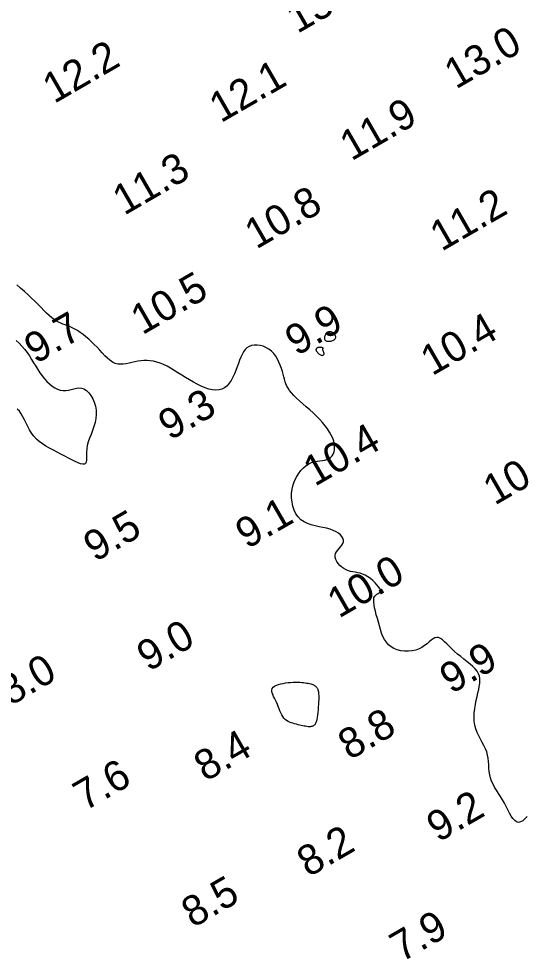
# Model space of a CAD drawing. Extents: x 3024098 to 3056816, y 418252 to 509144.
# Drawn here: x 3039034 to 3039118.2, y 418794.5 to 418950.5 of the extents above; entities that cross this region are included whole.
import ezdxf

# ---------------------------------------------------------------- set-up
doc = ezdxf.new("R2010")
doc.units = 0
doc.layers.add('V-CHAN-CONT-EL10', color=7, linetype='Continuous')
doc.layers.add('V-TOPO-SOUN-0911', color=7, linetype='Continuous')

msp = doc.modelspace()

# ---------------------------------------------------------------- linework, layer by layer
at = {"layer": 'V-CHAN-CONT-EL10'}
for points in [[(3039118.3, 418818.21), (3039117.94, 418817.81), (3039117.58, 418817.5), (3039117.22, 418817.3), (3039116.88, 418817.23), (3039116.55, 418817.31), (3039116.25, 418817.53), (3039115.96, 418817.85), (3039115.68, 418818.27), (3039115.41, 418818.76), (3039115.12, 418819.29), (3039114.83, 418819.85), (3039114.53, 418820.41), (3039114.21, 418820.96), (3039113.87, 418821.5), (3039113.54, 418822.02), (3039113.22, 418822.54), (3039112.92, 418823.05), (3039112.65, 418823.57), (3039112.41, 418824.08), (3039112.23, 418824.6), (3039112.11, 418825.13), (3039112.03, 418825.67), (3039111.98, 418826.21), (3039111.94, 418826.76), (3039111.9, 418827.3), (3039111.84, 418827.85), (3039111.75, 418828.38), (3039111.6, 418828.92), (3039111.4, 418829.44), (3039111.15, 418829.96), (3039110.86, 418830.48), (3039110.57, 418831.01), (3039110.28, 418831.56), (3039110.01, 418832.12), (3039109.79, 418832.72), (3039109.62, 418833.34), (3039109.53, 418834), (3039109.51, 418834.69), (3039109.54, 418835.39), (3039109.62, 418836.09), (3039109.73, 418836.79), (3039109.86, 418837.47), (3039110, 418838.11), (3039110.15, 418838.72), (3039110.28, 418839.27), (3039110.38, 418839.78), (3039110.46, 418840.25), (3039110.49, 418840.68), (3039110.47, 418841.1), (3039110.39, 418841.49), (3039110.24, 418841.88), (3039110.01, 418842.27), (3039109.69, 418842.66), (3039109.29, 418843.06), (3039108.84, 418843.46), (3039108.35, 418843.87), (3039107.82, 418844.29), (3039107.29, 418844.71), (3039106.77, 418845.13), (3039106.27, 418845.56), (3039105.81, 418846), (3039105.38, 418846.42), (3039104.99, 418846.82), (3039104.62, 418847.18), (3039104.27, 418847.48), (3039103.94, 418847.71), (3039103.63, 418847.86), (3039103.32, 418847.9), (3039103.02, 418847.83), (3039102.72, 418847.67), (3039102.4, 418847.44), (3039102.07, 418847.16), (3039101.7, 418846.85), (3039101.31, 418846.54), (3039100.86, 418846.24), (3039100.37, 418845.99), (3039099.82, 418845.8), (3039099.23, 418845.67), (3039098.61, 418845.6), (3039097.98, 418845.61), (3039097.37, 418845.68), (3039096.77, 418845.82), (3039096.22, 418846.03), (3039095.73, 418846.31), (3039095.31, 418846.66), (3039094.95, 418847.08), (3039094.65, 418847.55), (3039094.39, 418848.06), (3039094.17, 418848.62), (3039093.98, 418849.2), (3039093.8, 418849.8), (3039093.63, 418850.41), (3039093.46, 418851.03), (3039093.29, 418851.63), (3039093.14, 418852.22), (3039093.01, 418852.78), (3039092.91, 418853.29), (3039092.86, 418853.75), (3039092.85, 418854.16), (3039092.9, 418854.48), (3039093.02, 418854.73), (3039093.19, 418854.92), (3039093.38, 418855.06), (3039093.57, 418855.17), (3039093.75, 418855.28), (3039093.88, 418855.39), (3039093.96, 418855.53), (3039093.96, 418855.73), (3039093.85, 418855.98), (3039093.67, 418856.28), (3039093.4, 418856.61), (3039093.08, 418856.96), (3039092.7, 418857.31), (3039092.3, 418857.65), (3039091.87, 418857.95), (3039091.44, 418858.2), (3039091.02, 418858.39), (3039090.61, 418858.52), (3039090.2, 418858.62), (3039089.8, 418858.7), (3039089.41, 418858.77), (3039089.03, 418858.85), (3039088.65, 418858.96), (3039088.28, 418859.11), (3039087.91, 418859.31), (3039087.56, 418859.56), (3039087.24, 418859.84), (3039086.96, 418860.15), (3039086.73, 418860.48), (3039086.56, 418860.82), (3039086.46, 418861.16), (3039086.46, 418861.49), (3039086.54, 418861.8), (3039086.7, 418862.1), (3039086.9, 418862.38), (3039087.13, 418862.66), (3039087.37, 418862.93), (3039087.58, 418863.2), (3039087.74, 418863.47), (3039087.83, 418863.75), (3039087.84, 418864.04), (3039087.75, 418864.33), (3039087.58, 418864.62), (3039087.33, 418864.91), (3039087, 418865.17), (3039086.61, 418865.42), (3039086.15, 418865.64), (3039085.62, 418865.83), (3039085.04, 418865.99), (3039084.42, 418866.12), (3039083.78, 418866.25), (3039083.13, 418866.39), (3039082.49, 418866.56), (3039081.87, 418866.77), (3039081.3, 418867.05), (3039080.78, 418867.41), (3039080.33, 418867.86), (3039079.96, 418868.4), (3039079.66, 418869), (3039079.44, 418869.65), (3039079.3, 418870.34), (3039079.23, 418871.05), (3039079.24, 418871.78), (3039079.33, 418872.49), (3039079.5, 418873.18), (3039079.73, 418873.84), (3039080.03, 418874.46), (3039080.38, 418875.04), (3039080.77, 418875.55), (3039081.19, 418876.01), (3039081.64, 418876.39), (3039082.1, 418876.69), (3039082.56, 418876.9), (3039083.02, 418877.04), (3039083.48, 418877.14), (3039083.92, 418877.2), (3039084.34, 418877.25), (3039084.74, 418877.31), (3039085.1, 418877.4), (3039085.43, 418877.53), (3039085.71, 418877.73), (3039085.95, 418877.99), (3039086.14, 418878.3), (3039086.27, 418878.66), (3039086.35, 418879.06), (3039086.37, 418879.5), (3039086.33, 418879.96), (3039086.23, 418880.44), (3039086.06, 418880.93), (3039085.82, 418881.44), (3039085.53, 418881.95), (3039085.19, 418882.48), (3039084.79, 418883), (3039084.35, 418883.53), (3039083.87, 418884.06), (3039083.35, 418884.59), (3039082.8, 418885.11), (3039082.23, 418885.62), (3039081.65, 418886.13), (3039081.09, 418886.63), (3039080.55, 418887.11), (3039080.04, 418887.57), (3039079.59, 418888.01), (3039079.2, 418888.43), (3039078.89, 418888.82), (3039078.64, 418889.2), (3039078.44, 418889.57), (3039078.29, 418889.93), (3039078.16, 418890.3), (3039078.05, 418890.69), (3039077.95, 418891.1), (3039077.84, 418891.53), (3039077.7, 418892.01), (3039077.54, 418892.51), (3039077.36, 418893.02), (3039077.14, 418893.53), (3039076.89, 418894.04), (3039076.59, 418894.52), (3039076.26, 418894.96), (3039075.88, 418895.35), (3039075.45, 418895.69), (3039074.98, 418895.97), (3039074.5, 418896.17), (3039074, 418896.31), (3039073.5, 418896.38), (3039073.02, 418896.38), (3039072.58, 418896.3), (3039072.17, 418896.15), (3039071.82, 418895.91), (3039071.52, 418895.61), (3039071.25, 418895.24), (3039071.02, 418894.82), (3039070.81, 418894.35), (3039070.6, 418893.84), (3039070.4, 418893.3), (3039070.2, 418892.74), (3039069.98, 418892.16), (3039069.75, 418891.59), (3039069.48, 418891.03), (3039069.19, 418890.51), (3039068.88, 418890.03), (3039068.52, 418889.62), (3039068.12, 418889.28), (3039067.68, 418889.05), (3039067.19, 418888.92), (3039066.65, 418888.89), (3039066.08, 418888.94), (3039065.49, 418889.08), (3039064.87, 418889.29), (3039064.23, 418889.55), (3039063.58, 418889.87), (3039062.93, 418890.22), (3039062.28, 418890.59), (3039061.64, 418890.98), (3039061.01, 418891.38), (3039060.38, 418891.78), (3039059.76, 418892.16), (3039059.15, 418892.52), (3039058.56, 418892.85), (3039057.98, 418893.13), (3039057.41, 418893.36), (3039056.85, 418893.54), (3039056.31, 418893.68), (3039055.77, 418893.77), (3039055.25, 418893.81), (3039054.74, 418893.82), (3039054.23, 418893.78), (3039053.73, 418893.71), (3039053.23, 418893.61), (3039052.74, 418893.49), (3039052.26, 418893.38), (3039051.78, 418893.28), (3039051.31, 418893.2), (3039050.85, 418893.18), (3039050.39, 418893.22), (3039049.95, 418893.34), (3039049.51, 418893.55), (3039049.08, 418893.84), (3039048.66, 418894.2), (3039048.24, 418894.61), (3039047.81, 418895.06), (3039047.39, 418895.53), (3039046.95, 418896.01), (3039046.5, 418896.48), (3039046.04, 418896.93), (3039045.57, 418897.35), (3039045.1, 418897.75), (3039044.63, 418898.12), (3039044.16, 418898.46), (3039043.7, 418898.76), (3039043.26, 418899.02), (3039042.83, 418899.25), (3039042.42, 418899.43), (3039042.04, 418899.58), (3039041.66, 418899.72), (3039041.29, 418899.85), (3039040.93, 418899.99), (3039040.57, 418900.16), (3039040.2, 418900.36), (3039039.82, 418900.6), (3039039.43, 418900.91), (3039039.02, 418901.27), (3039038.59, 418901.68), (3039038.14, 418902.12), (3039037.66, 418902.6), (3039037.17, 418903.11), (3039036.64, 418903.63), (3039036.09, 418904.17), (3039035.5, 418904.71), (3039034.9, 418905.26), (3039034.27, 418905.81), (3039033.64, 418906.36)], [(3039033.56, 418897.15), (3039034.04, 418896.68), (3039034.5, 418896.19), (3039034.94, 418895.67), (3039035.34, 418895.13), (3039035.72, 418894.57), (3039036.08, 418894), (3039036.43, 418893.43), (3039036.77, 418892.86), (3039037.12, 418892.31), (3039037.48, 418891.77), (3039037.85, 418891.25), (3039038.23, 418890.77), (3039038.64, 418890.32), (3039039.07, 418889.92), (3039039.5, 418889.57), (3039039.95, 418889.28), (3039040.4, 418889.05), (3039040.85, 418888.9), (3039041.31, 418888.83), (3039041.76, 418888.84), (3039042.21, 418888.91), (3039042.65, 418889.02), (3039043.09, 418889.13), (3039043.52, 418889.22), (3039043.95, 418889.26), (3039044.37, 418889.23), (3039044.78, 418889.09), (3039045.18, 418888.84), (3039045.57, 418888.47), (3039045.92, 418888.01), (3039046.23, 418887.47), (3039046.49, 418886.88), (3039046.68, 418886.23), (3039046.8, 418885.56), (3039046.83, 418884.88), (3039046.77, 418884.2), (3039046.62, 418883.52), (3039046.43, 418882.86), (3039046.19, 418882.2), (3039045.95, 418881.56), (3039045.71, 418880.93), (3039045.5, 418880.32), (3039045.34, 418879.73), (3039045.25, 418879.16), (3039045.21, 418878.61), (3039045.2, 418878.11), (3039045.19, 418877.66), (3039045.18, 418877.28), (3039045.13, 418876.97), (3039045.03, 418876.75), (3039044.85, 418876.62), (3039044.58, 418876.6), (3039044.23, 418876.68), (3039043.81, 418876.84), (3039043.32, 418877.06), (3039042.78, 418877.33), (3039042.2, 418877.64), (3039041.59, 418877.97), (3039040.97, 418878.3), (3039040.33, 418878.62), (3039039.7, 418878.95), (3039039.08, 418879.28), (3039038.48, 418879.62), (3039037.91, 418879.98), (3039037.37, 418880.37), (3039036.88, 418880.79), (3039036.44, 418881.26), (3039036.07, 418881.76), (3039035.74, 418882.3), (3039035.45, 418882.85), (3039035.18, 418883.41), (3039034.92, 418883.96), (3039034.65, 418884.48), (3039034.37, 418884.96), (3039034.06, 418885.39), (3039033.7, 418885.75)]]:
    msp.add_lwpolyline(points, dxfattribs=at)
for points in [[(3039084.89, 418898.12), (3039084.81, 418897.99), (3039084.75, 418897.85), (3039084.71, 418897.71), (3039084.69, 418897.58), (3039084.68, 418897.45), (3039084.71, 418897.33), (3039084.76, 418897.23), (3039084.84, 418897.14), (3039084.95, 418897.08), (3039085.09, 418897.03), (3039085.23, 418897.01), (3039085.4, 418897), (3039085.56, 418897), (3039085.73, 418897.03), (3039085.89, 418897.06), (3039086.03, 418897.11), (3039086.17, 418897.17), (3039086.29, 418897.25), (3039086.39, 418897.33), (3039086.47, 418897.43), (3039086.52, 418897.53), (3039086.55, 418897.64), (3039086.55, 418897.75), (3039086.52, 418897.87), (3039086.46, 418897.99), (3039086.38, 418898.11), (3039086.28, 418898.23), (3039086.17, 418898.33), (3039086.05, 418898.42), (3039085.93, 418898.5), (3039085.8, 418898.55), (3039085.68, 418898.59), (3039085.56, 418898.59), (3039085.45, 418898.58), (3039085.35, 418898.55), (3039085.24, 418898.5), (3039085.15, 418898.43), (3039085.06, 418898.34), (3039084.97, 418898.23)], [(3039084.21, 418894.67), (3039084.3, 418894.66), (3039084.39, 418894.68), (3039084.46, 418894.7), (3039084.52, 418894.75), (3039084.57, 418894.8), (3039084.61, 418894.86), (3039084.62, 418894.93), (3039084.62, 418895), (3039084.6, 418895.08), (3039084.58, 418895.16), (3039084.54, 418895.24), (3039084.51, 418895.32), (3039084.47, 418895.4), (3039084.45, 418895.48), (3039084.43, 418895.55), (3039084.43, 418895.61), (3039084.43, 418895.67), (3039084.44, 418895.73), (3039084.46, 418895.77), (3039084.46, 418895.81), (3039084.46, 418895.85), (3039084.45, 418895.88), (3039084.41, 418895.91), (3039084.35, 418895.93), (3039084.28, 418895.95), (3039084.19, 418895.97), (3039084.08, 418895.98), (3039083.98, 418895.98), (3039083.87, 418895.98), (3039083.77, 418895.97), (3039083.67, 418895.96), (3039083.59, 418895.94), (3039083.52, 418895.92), (3039083.46, 418895.89), (3039083.42, 418895.85), (3039083.38, 418895.82), (3039083.35, 418895.78), (3039083.32, 418895.74), (3039083.3, 418895.7), (3039083.29, 418895.66), (3039083.28, 418895.62), (3039083.28, 418895.58), (3039083.29, 418895.54), (3039083.3, 418895.49), (3039083.33, 418895.43), (3039083.36, 418895.37), (3039083.41, 418895.3), (3039083.47, 418895.22), (3039083.55, 418895.13), (3039083.63, 418895.04), (3039083.72, 418894.95), (3039083.82, 418894.87), (3039083.92, 418894.79), (3039084.02, 418894.73), (3039084.12, 418894.69)], [(3039081.77, 418833.11), (3039081.56, 418833.15), (3039081.34, 418833.19), (3039081.1, 418833.24), (3039080.84, 418833.29), (3039080.58, 418833.36), (3039080.3, 418833.42), (3039080.02, 418833.49), (3039079.74, 418833.57), (3039079.46, 418833.65), (3039079.18, 418833.73), (3039078.9, 418833.84), (3039078.64, 418833.97), (3039078.39, 418834.12), (3039078.16, 418834.3), (3039077.95, 418834.52), (3039077.77, 418834.77), (3039077.6, 418835.06), (3039077.44, 418835.37), (3039077.3, 418835.71), (3039077.16, 418836.05), (3039077.02, 418836.41), (3039076.88, 418836.77), (3039076.72, 418837.13), (3039076.56, 418837.47), (3039076.39, 418837.8), (3039076.24, 418838.12), (3039076.1, 418838.42), (3039076, 418838.71), (3039075.95, 418838.97), (3039075.96, 418839.22), (3039076.03, 418839.44), (3039076.19, 418839.63), (3039076.42, 418839.8), (3039076.71, 418839.95), (3039077.05, 418840.08), (3039077.42, 418840.18), (3039077.83, 418840.27), (3039078.24, 418840.34), (3039078.66, 418840.39), (3039079.07, 418840.43), (3039079.47, 418840.45), (3039079.85, 418840.46), (3039080.23, 418840.46), (3039080.58, 418840.45), (3039080.91, 418840.43), (3039081.22, 418840.4), (3039081.51, 418840.36), (3039081.77, 418840.33), (3039082, 418840.28), (3039082.22, 418840.24), (3039082.41, 418840.18), (3039082.58, 418840.13), (3039082.74, 418840.07), (3039082.87, 418840.01), (3039082.99, 418839.95), (3039083.1, 418839.89), (3039083.2, 418839.82), (3039083.28, 418839.75), (3039083.35, 418839.67), (3039083.42, 418839.59), (3039083.47, 418839.5), (3039083.52, 418839.4), (3039083.57, 418839.29), (3039083.61, 418839.18), (3039083.65, 418839.04), (3039083.68, 418838.89), (3039083.7, 418838.71), (3039083.72, 418838.49), (3039083.73, 418838.24), (3039083.73, 418837.96), (3039083.73, 418837.62), (3039083.71, 418837.23), (3039083.69, 418836.81), (3039083.65, 418836.36), (3039083.62, 418835.91), (3039083.57, 418835.46), (3039083.52, 418835.03), (3039083.47, 418834.64), (3039083.41, 418834.3), (3039083.35, 418834.02), (3039083.28, 418833.8), (3039083.21, 418833.63), (3039083.14, 418833.5), (3039083.07, 418833.41), (3039083, 418833.34), (3039082.92, 418833.28), (3039082.84, 418833.24), (3039082.77, 418833.2), (3039082.68, 418833.17), (3039082.6, 418833.14), (3039082.5, 418833.11), (3039082.39, 418833.09), (3039082.26, 418833.08), (3039082.12, 418833.08), (3039081.96, 418833.09)]]:
    msp.add_lwpolyline(points, close=True, dxfattribs=at)

# ---------------------------------------------------------------- texts
at = {"layer": 'V-TOPO-SOUN-0911'}
for s, p in [('13.2 ', (3039080.19, 418947.94)), ('13.0 ', (3039106.49, 418938.72)), ('12.2 ', (3039039.84, 418936.33)), ('12.1 ', (3039067.48, 418933.13)), ('11.9 ', (3039089.15, 418926.81)), ('11.3 ', (3039051.45, 418917.79)), ('10.8 ', (3039073.37, 418912.18)), ('11.2 ', (3039104.11, 418911.82)), ('10.5 ', (3039054.46, 418897.97)), ('9.7', (3039036.79, 418893.16)), ('9.9', (3039080.06, 418894.47)), ('10.4 ', (3039102.54, 418891.18)), ('9.3', (3039059.03, 418880.46)), ('10.4 ', (3039083.08, 418872.84)), ('10.1 ', (3039112.92, 418869.71)), ('9.1', (3039071.84, 418862.46)), ('9.5', (3039046.62, 418860.32)), ('10.0 ', (3039087.07, 418850.99)), ('9.0', (3039055.47, 418842.14)), ('9.9', (3039105.72, 418838.43)), ('8.0', (3039032.54, 418836.46)), ('8.8', (3039088.85, 418827.47)), ('8.4', (3039064.94, 418823.9)), ('7.6', (3039044.92, 418819.02)), ('9.2', (3039103.55, 418813.83)), ('8.2', (3039082.03, 418808.05)), ('8.5', (3039062.86, 418799.65)), ('7.9', (3039097.45, 418793.94))]:
    msp.add_text(s, height=5, rotation=30, dxfattribs=at).set_placement(p)

doc.saveas('drawing.dxf')
